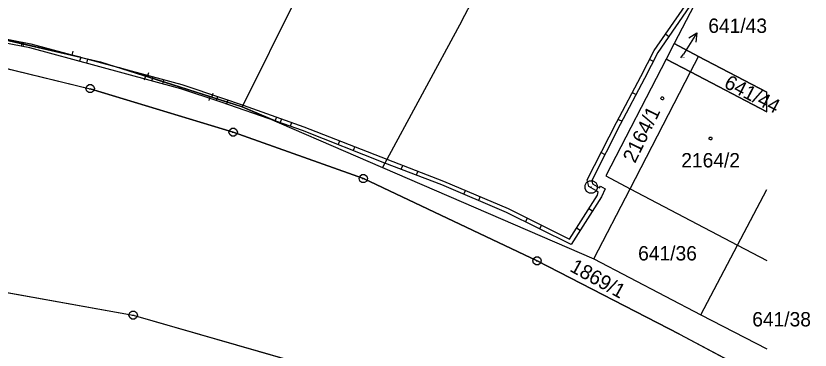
# Model space of a CAD drawing. Extents: x -777309 to -774195, y -1144706 to -1143600.
# Drawn here: x -774288.9 to -774194.9, y -1144433.4 to -1144393.8 of the extents above; entities that cross this region are included whole.
import ezdxf

# ---------------------------------------------------------------- set-up
doc = ezdxf.new("R2010")
doc.units = 0
for name, color, linetype in [('1', 7, 'Continuous'), ('11', 7, 'Continuous'), ('12', 7, 'Continuous'), ('13', 7, 'Continuous'), ('2', 7, 'Continuous'), ('5', 7, 'Continuous'), ('7', 7, 'Continuous'), ('8', 7, 'Continuous')]:
    doc.layers.add(name, color=color, linetype=linetype)

msp = doc.modelspace()

# ---------------------------------------------------------------- linework, layer by layer
at = {"layer": '1'}
for p, q in [((-774236.1, -1144394.4), (-774212.21, -1144349.31)), ((-774200, -1144375.941), (-774210.95, -1144397.09)), ((-774253.39, -1144386.98), (-774262.09, -1144404.57)), ((-774298.91, -1144394.65), (-774278.88, -1144399.25)), ((-774236.1, -1144394.4), (-774245.48, -1144411.77)), ((-774210.95, -1144397.09), (-774211.9, -1144398.93)), ((-774210.95, -1144397.09), (-774208.07, -1144398.61)), ((-774297.51, -1144398.23), (-774280.1, -1144402.44)), ((-774211.9, -1144398.93), (-774219.06, -1144412.76)), ((-774209.02, -1144400.44), (-774211.9, -1144398.93)), ((-774209.02, -1144400.44), (-774208.07, -1144398.61)), ((-774208.07, -1144398.61), (-774200, -1144402.862)), ((-774278.88, -1144399.25), (-774262.09, -1144404.57)), ((-774216.17, -1144414.28), (-774209.02, -1144400.44)), ((-774200, -1144405.19), (-774209.02, -1144400.44)), ((-774263.17, -1144407.59), (-774280.1, -1144402.44)), ((-774262.09, -1144404.57), (-774245.48, -1144411.77)), ((-774247.76, -1144413.09), (-774263.17, -1144407.59)), ((-774245.48, -1144411.77), (-774220.47, -1144422.6)), ((-774219.06, -1144412.76), (-774216.17, -1144414.28)), ((-774227.19, -1144422.83), (-774247.76, -1144413.09)), ((-774220.47, -1144422.6), (-774216.17, -1144414.28)), ((-774216.17, -1144414.28), (-774203.46, -1144420.96)), ((-774203.46, -1144420.96), (-774200, -1144414.375)), ((-774207.78, -1144429.2), (-774203.46, -1144420.96)), ((-774203.46, -1144420.96), (-774200, -1144422.779)), ((-774312.54, -1144422.49), (-774275.01, -1144429.26)), ((-774210.32, -1144431.51), (-774227.19, -1144422.83)), ((-774220.47, -1144422.6), (-774207.78, -1144429.2)), ((-774275.01, -1144429.26), (-774218.37, -1144445.52)), ((-774207.78, -1144429.2), (-774200, -1144433.244)), ((-774210.32, -1144431.51), (-774200, -1144436.977))]:
    msp.add_line(p, q, dxfattribs=at)
at = {"layer": '11'}
msp.add_line((-774200, -1144405.19), (-774200, -1144402.862), dxfattribs=at)
for points in [[(-774433.39, -1144405.9), (-774439.44, -1144396.34), (-774448.41, -1144358.86), (-774435.58, -1144366.38), (-774413.04, -1144397.65), (-774378.45, -1144392.63), (-774358.63, -1144391.73), (-774338.87, -1144392.97), (-774317.47, -1144395.37), (-774297.51, -1144398.23), (-774280.1, -1144402.44), (-774263.17, -1144407.59), (-774247.76, -1144413.09), (-774227.19, -1144422.83), (-774210.32, -1144431.51), (-774200, -1144436.977)], [(-774200, -1144402.862), (-774208.07, -1144398.61), (-774210.95, -1144397.09), (-774211.9, -1144398.93), (-774209.02, -1144400.44), (-774200, -1144405.19)], [(-774433.39, -1144405.9), (-774397.61, -1144421.61), (-774395.76, -1144421.39), (-774374.32, -1144418.86), (-774342.71, -1144420.3), (-774312.54, -1144422.49), (-774275.01, -1144429.26), (-774218.37, -1144445.52), (-774200, -1144453.674)]]:
    msp.add_lwpolyline(points, dxfattribs=at)
at = {"layer": '12'}
for p, q in [((-774211.9, -1144398.93), (-774219.06, -1144412.76)), ((-774209.02, -1144400.44), (-774211.9, -1144398.93)), ((-774200, -1144405.19), (-774209.02, -1144400.44)), ((-774219.06, -1144412.76), (-774216.17, -1144414.28)), ((-774216.17, -1144414.28), (-774203.46, -1144420.96)), ((-774203.46, -1144420.96), (-774200, -1144422.779))]:
    msp.add_line(p, q, dxfattribs=at)
at = {"layer": '13'}
for p, q in [((-774211.98, -1144395.953), (-774211.568, -1144396.237)), ((-774288.255, -1144397.408), (-774288.161, -1144396.917)), ((-774287.998, -1144396.954), (-774288.092, -1144397.445)), ((-774282.23, -1144398.483), (-774282.118, -1144397.996)), ((-774281.231, -1144398.712), (-774281.362, -1144399.195)), ((-774280.515, -1144399.423), (-774280.385, -1144398.94)), ((-774213.423, -1144399.222), (-774213.868, -1144398.994)), ((-774273.314, -1144401.013), (-774273.163, -1144400.536)), ((-774273.549, -1144400.938), (-774273.7, -1144401.415)), ((-774272.794, -1144401.515), (-774272.663, -1144401.032)), ((-774271.422, -1144401.369), (-774271.552, -1144401.851)), ((-774265.923, -1144403.355), (-774266.074, -1144403.832)), ((-774265.688, -1144403.43), (-774265.537, -1144402.953)), ((-774265.144, -1144403.846), (-774264.987, -1144403.372)), ((-774215.912, -1144402.905), (-774215.471, -1144403.14)), ((-774263.794, -1144403.773), (-774263.96, -1144404.245)), ((-774258.211, -1144406.247), (-774258.012, -1144405.789)), ((-774257.59, -1144406.48), (-774257.425, -1144406.008)), ((-774256.248, -1144406.43), (-774256.415, -1144406.901)), ((-774217.164, -1144406.293), (-774217.61, -1144406.067)), ((-774250.729, -1144409.074), (-774250.546, -1144408.608)), ((-774248.782, -1144409.301), (-774248.965, -1144409.766)), ((-774219.608, -1144409.999), (-774219.162, -1144410.226)), ((-774243.278, -1144411.986), (-774243.099, -1144411.519)), ((-774241.325, -1144412.198), (-774241.505, -1144412.665)), ((-774235.845, -1144414.941), (-774235.649, -1144414.481)), ((-774233.918, -1144415.218), (-774234.113, -1144415.679)), ((-774221.043, -1144416.642), (-774220.62, -1144416.909)), ((-774228.545, -1144418.207), (-774228.322, -1144417.759)), ((-774226.666, -1144418.587), (-774226.889, -1144419.034)), ((-774222.091, -1144419.223), (-774222.513, -1144418.955))]:
    msp.add_line(p, q, dxfattribs=at)
for points in [[(-774276.73, -1144399.93), (-774269.24, -1144401.96), (-774264.43, -1144403.55), (-774262.01, -1144404.4), (-774254.8, -1144406.94), (-774244.96, -1144410.8), (-774238.28, -1144413.37), (-774230.61, -1144416.62), (-774223.33, -1144420.25), (-774220.04, -1144415.06), (-774219.96, -1144414.65), (-774221.06, -1144414.02), (-774221.26, -1144413.25), (-774217.8, -1144406.44), (-774214.9, -1144401.01), (-774213.32, -1144397.9), (-774209.03, -1144391.67), (-774207.97, -1144391.34), (-774208.3, -1144391.96), (-774208.71, -1144392.09), (-774212.88, -1144398.16), (-774214.46, -1144401.25), (-774217.36, -1144406.68), (-774220.72, -1144413.31)], [(-774308.23, -1144393.56), (-774299.24, -1144395.04), (-774296.24, -1144395.37), (-774293.4, -1144395.92), (-774281.24, -1144398.71), (-774276.73, -1144399.93), (-774262.09, -1144404.57), (-774258.02, -1144406.33), (-774264.59, -1144404.03), (-774269.38, -1144402.44), (-774279.38, -1144399.73), (-774287.25, -1144397.6), (-774296.32, -1144395.87), (-774299.3, -1144395.54), (-774308.31, -1144394.06), (-774317.31, -1144392.67)], [(-774220.72, -1144413.31), (-774220.62, -1144413.7), (-774219.8, -1144414.17), (-774219.69, -1144413.98), (-774219.11, -1144414.28), (-774219.56, -1144415.24), (-774223.15, -1144420.89), (-774230.81, -1144417.08), (-774238.46, -1144413.83), (-774245.2, -1144411.25), (-774254.98, -1144407.4), (-774258.02, -1144406.33), (-774262.09, -1144404.57), (-774276.73, -1144399.93)]]:
    msp.add_lwpolyline(points, dxfattribs=at)
msp.add_lwpolyline([(-774293.4, -1144395.92), (-774287.13, -1144397.12), (-774281.24, -1144398.71)], close=True, dxfattribs=at)
at = {"layer": '5'}
for points in [[(-774212.35, -1144403.41), (-774212.25, -1144403.43), (-774212.2, -1144403.52), (-774212.18, -1144403.58), (-774212.2, -1144403.67), (-774212.28, -1144403.74), (-774212.35, -1144403.75), (-774212.44, -1144403.72), (-774212.5, -1144403.66), (-774212.52, -1144403.58), (-774212.5, -1144403.49), (-774212.42, -1144403.42)], [(-774206.65, -1144408.16), (-774206.55, -1144408.18), (-774206.5, -1144408.27), (-774206.48, -1144408.33), (-774206.5, -1144408.42), (-774206.58, -1144408.49), (-774206.65, -1144408.5), (-774206.74, -1144408.47), (-774206.8, -1144408.41), (-774206.82, -1144408.33), (-774206.8, -1144408.24), (-774206.72, -1144408.17)]]:
    msp.add_lwpolyline(points, close=True, dxfattribs=at)
at = {"layer": '7'}
for p in [(-774208.266, -1144395.825), (-774210.15, -1144398.8)]:
    msp.add_line(p, (-774209.87, -1144398.36), dxfattribs=at)
msp.add_lwpolyline([(-774209.223, -1144396.403), (-774208.266, -1144395.825), (-774208.378, -1144396.937)], dxfattribs=at)
at = {"layer": '8'}
for p, q in [((-774280.22, -1144402.44), (-774279.98, -1144402.44)), ((-774263.29, -1144407.59), (-774263.05, -1144407.59)), ((-774247.88, -1144413.09), (-774247.64, -1144413.09)), ((-774220.83, -1144414.07), (-774220.73, -1144414.07)), ((-774227.31, -1144422.83), (-774227.07, -1144422.83)), ((-774275.13, -1144429.26), (-774274.89, -1144429.26))]:
    msp.add_line(p, q, dxfattribs=at)
for points in [[(-774279.95, -1144401.96), (-774279.7, -1144402.14), (-774279.6, -1144402.43), (-774279.7, -1144402.72), (-774279.95, -1144402.9), (-774280.26, -1144402.9), (-774280.51, -1144402.72), (-774280.61, -1144402.43), (-774280.51, -1144402.14), (-774280.26, -1144401.96)], [(-774263.02, -1144407.11), (-774262.77, -1144407.29), (-774262.67, -1144407.58), (-774262.77, -1144407.87), (-774263.02, -1144408.05), (-774263.33, -1144408.05), (-774263.58, -1144407.87), (-774263.68, -1144407.58), (-774263.58, -1144407.29), (-774263.33, -1144407.11)], [(-774247.61, -1144412.61), (-774247.36, -1144412.79), (-774247.26, -1144413.08), (-774247.36, -1144413.37), (-774247.61, -1144413.55), (-774247.92, -1144413.55), (-774248.17, -1144413.37), (-774248.27, -1144413.08), (-774248.17, -1144412.79), (-774247.92, -1144412.61)], [(-774220.59, -1144413.35), (-774220.25, -1144413.54), (-774220.06, -1144413.88), (-774220.06, -1144414.27), (-774220.25, -1144414.61), (-774220.59, -1144414.8), (-774220.98, -1144414.8), (-774221.32, -1144414.61), (-774221.51, -1144414.27), (-774221.51, -1144413.88), (-774221.32, -1144413.54), (-774220.98, -1144413.35)], [(-774227.04, -1144422.35), (-774226.79, -1144422.53), (-774226.69, -1144422.82), (-774226.79, -1144423.11), (-774227.04, -1144423.29), (-774227.35, -1144423.29), (-774227.6, -1144423.11), (-774227.7, -1144422.82), (-774227.6, -1144422.53), (-774227.35, -1144422.35)], [(-774274.86, -1144428.78), (-774274.61, -1144428.96), (-774274.51, -1144429.25), (-774274.61, -1144429.54), (-774274.86, -1144429.72), (-774275.17, -1144429.72), (-774275.42, -1144429.54), (-774275.52, -1144429.25), (-774275.42, -1144428.96), (-774275.17, -1144428.78)]]:
    msp.add_lwpolyline(points, close=True, dxfattribs=at)

# ---------------------------------------------------------------- texts
at = {"layer": '2'}
for s, height, p in [('641/43', 0.1, (-774210.129, -1144398.8)), ('2164/2', 1.7, (-774210.113, -1144411.76)), ('641/36', 1.7, (-774215.223, -1144422.78)), ('641/38', 1.7, (-774201.713, -1144430.59))]:
    msp.add_text(s, height=height, dxfattribs=at).set_placement(p)
for s, rotation, p in [('641/44', 332.602, (-774205.173, -1144402.234)), ('2164/1', 63.94209, (-774215.596, -1144411.347)), ('1869/1', 331.05501, (-774223.429, -1144423.983))]:
    msp.add_text(s, height=1.7, rotation=rotation, dxfattribs=at).set_placement(p)
at = {"layer": '7'}
msp.add_text('641/43', height=1.7, dxfattribs=at).set_placement((-774206.913, -1144395.83))

doc.saveas('drawing.dxf')
